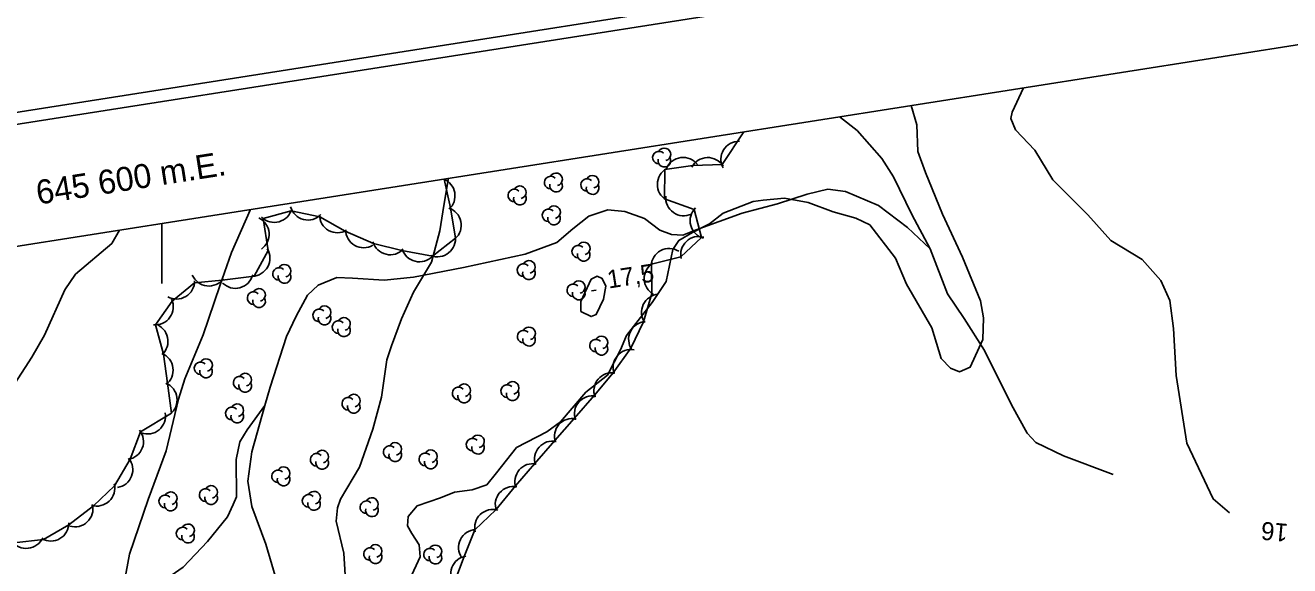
# Model space of a CAD drawing. Extents: x 643342 to 646936, y 5873857 to 5876103.
# Drawn here: x 645577.3 to 645787.4, y 5875855.9 to 5875945.7 of the extents above; entities that cross this region are included whole.
import ezdxf

# ---------------------------------------------------------------- set-up
doc = ezdxf.new("R2010")
doc.units = 0
for name, color, linetype in [('Niveau 2', 7, 'Continuous'), ('Niveau 22', 7, 'Continuous'), ('Niveau 3', 7, 'Continuous'), ('Niveau 44', 7, 'Continuous'), ('Niveau 60', 7, 'Continuous'), ('Niveau 61', 7, 'Continuous')]:
    doc.layers.add(name, color=color, linetype=linetype)

msp = doc.modelspace()

# ---------------------------------------------------------------- linework, layer by layer
at = {"layer": 'Niveau 2'}
for points in [[(645777.42, 5875864.63), (645774.74, 5875866.96), (645770.35, 5875876.26), (645768.55, 5875887.46), (645768.12, 5875895.3), (645767.5, 5875899.94), (645766.03, 5875903.27), (645762.91, 5875906.77), (645757.73, 5875909.93), (645753.88, 5875914.23), (645748.06, 5875920), (645745.07, 5875924.96), (645741.85, 5875928.33), (645741.12, 5875930.23), (645741.3, 5875931.29), (645743.2, 5875935.31)], [(645724.52, 5875932.37), (645725.46, 5875929.2), (645725.64, 5875924.76), (645726.9, 5875921.24), (645729.74, 5875914.3), (645733.08, 5875907.18), (645736.08, 5875899.9), (645736.56, 5875897.05), (645736.43, 5875893.45), (645734.36, 5875888.88), (645732.58, 5875888.11), (645731.06, 5875888.7), (645729.54, 5875890.34), (645727.94, 5875895.44), (645723.78, 5875902.66), (645721.92, 5875906.98), (645717.65, 5875912.56), (645715.32, 5875913.64), (645711.59, 5875914.7), (645707.41, 5875916.28), (645703.49, 5875916.97), (645699.91, 5875916.64), (645698.25, 5875916.41), (645693.28, 5875914.49), (645691.02, 5875912.69), (645688.21, 5875911.29), (645685.9, 5875909.94), (645684.9, 5875908.45), (645683.79, 5875903.11), (645681.48, 5875899.62), (645677.24, 5875894.13), (645676.21, 5875891.76), (645674.04, 5875887.53), (645670.44, 5875884.71), (645666.25, 5875879.8), (645663.99, 5875878.11), (645658.96, 5875875.49)], [(645630.67, 5875850.67), (645630.25, 5875857.94), (645628.98, 5875863.26), (645629.16, 5875865.48), (645629.7, 5875866.93), (645632.86, 5875872.26), (645635.04, 5875878.58), (645636.51, 5875883.9), (645637.37, 5875890.08), (645638.17, 5875892.42), (645639.84, 5875896.89), (645641.82, 5875901.33), (645644.83, 5875906.35), (645646.2, 5875911.53), (645646.85, 5875915.77), (645647.56, 5875920.02), (645647.58, 5875920.27)], [(645614.72, 5875915.1), (645614.66, 5875914.97), (645611.58, 5875907.96), (645609.62, 5875902.38), (645606.87, 5875894.24), (645603.8, 5875886.95), (645602.74, 5875883.57), (645600.71, 5875874.97), (645597.72, 5875866.87), (645594.59, 5875857.78), (645593.31, 5875850.92), (645591.63, 5875844.14), (645589.34, 5875839.73), (645586.54, 5875833.95), (645582.77, 5875826.87), (645580.21, 5875821.57), (645574.87, 5875814.77)], [(645572.67, 5875881.8), (645578.37, 5875890.54), (645580.5, 5875894.19), (645583.89, 5875901.76), (645585.66, 5875904.33), (645591.68, 5875909.46), (645592.93, 5875911.67)], [(645673.39, 5875900.16), (645672.2, 5875897.65), (645671.37, 5875897.28), (645669.64, 5875898.14), (645669.64, 5875899.82), (645671.34, 5875903.48), (645672.34, 5875903.99), (645673.19, 5875903.61), (645673.79, 5875902.34), (645673.39, 5875900.16)], [(645658.96, 5875875.49), (645655.63, 5875871.31), (645653.98, 5875869.28), (645651.56, 5875868.5), (645648.63, 5875868.07), (645646.28, 5875867.12), (645642.4, 5875865.84), (645640.9, 5875864.06), (645640.84, 5875862.49), (645641.55, 5875861.23), (645642.75, 5875859.32), (645642.9, 5875857.36), (645641.2, 5875853.64)]]:
    msp.add_lwpolyline(points, dxfattribs=at)
at = {"layer": 'Niveau 22'}
for points in [[(645727.68, 5875908.55), (645724.62, 5875914.25), (645721.61, 5875920.54), (645719.66, 5875923.57), (645715.55, 5875928.23), (645712.76, 5875930.37), (645712.67, 5875930.51)], [(645660.36, 5875907.67), (645665.62, 5875909.62), (645668.29, 5875911.87), (645670.97, 5875914.01), (645674.12, 5875915.04), (645676.95, 5875914.76), (645680.21, 5875913.6), (645682.75, 5875911.67), (645684.69, 5875910.95), (645686.57, 5875910.8), (645688.8, 5875911.73), (645696.42, 5875914.51), (645702.31, 5875916.06), (645707.26, 5875917.63), (645710.66, 5875918.45), (645713.62, 5875918.07), (645719.1, 5875915.75), (645723.92, 5875912.09), (645727.68, 5875908.55), (645730.58, 5875901.09), (645733.36, 5875896.98), (645736.73, 5875891.66), (645741.2, 5875882.62), (645743.81, 5875877.9), (645745.27, 5875876.32), (645749.82, 5875874.13), (645758.08, 5875871.05)], [(645619.26, 5875852.7), (645617.26, 5875859.46), (645614.96, 5875865.72), (645614.28, 5875869.94), (645614.93, 5875874.77), (645617.11, 5875882.48), (645617.98, 5875885.54), (645620.7, 5875893.95), (645622.32, 5875897.38), (645624.17, 5875900.82), (645625.97, 5875902.52), (645629.09, 5875903.78), (645631.67, 5875903.7), (645636.95, 5875903.34), (645641.79, 5875903.85), (645650.12, 5875905.43), (645660.36, 5875907.67)], [(645617.11, 5875882.48), (645614.16, 5875878.43), (645612.97, 5875876.48), (645612.32, 5875873.54), (645612.42, 5875867.32), (645611.85, 5875866.01), (645610.89, 5875863.97), (645607.6, 5875859.89), (645603.53, 5875855.62), (645598.8, 5875852.34), (645595.15, 5875849.61), (645592.92, 5875847.69), (645589.33, 5875843.11), (645586.08, 5875839.84), (645580.78, 5875833.84), (645577.57, 5875829.99), (645575.16, 5875826.21)]]:
    msp.add_lwpolyline(points, dxfattribs=at)
at = {"layer": 'Niveau 3'}
msp.add_line((645671.41, 5875901.54), (645672.2, 5875901.66), dxfattribs=at)
at = {"layer": 'Niveau 44'}
for points in [[(645696.71, 5875928), (645693.09, 5875922.58), (645688.24, 5875922.41), (645683.61, 5875921.72), (645683.54, 5875916.86), (645688.46, 5875915.12), (645689.7, 5875910.43), (645686.25, 5875907.23), (645681.35, 5875905.98), (645681.44, 5875901.12), (645680.02, 5875896.43), (645677.93, 5875892.05), (645674.99, 5875887.95), (645671.9, 5875884.2), (645668.52, 5875880.33), (645665.32, 5875876.69), (645661.91, 5875872.82), (645658.75, 5875869.14), (645655.51, 5875865.16), (645652.01, 5875861.8), (645650.21, 5875857.38), (645648.51, 5875852.84)], [(645575.41, 5875859.65), (645580.34, 5875860.2), (645584.52, 5875862.65), (645588.62, 5875865.81), (645592.14, 5875869.15), (645594.73, 5875873.6), (645596.45, 5875878.13), (645601.59, 5875881.25), (645600.93, 5875886.21), (645600.29, 5875891.02), (645598.92, 5875895.91), (645601.73, 5875899.86), (645605.43, 5875902.91), (645610.01, 5875903.35), (645615.35, 5875904.02), (645617.65, 5875908.29), (645616.8, 5875913.61), (645621.49, 5875914.89), (645626.22, 5875913.9), (645630.43, 5875911.49), (645635.17, 5875909.42), (645639.89, 5875908.28), (645644.99, 5875907.33), (645648.79, 5875910.35), (645647.94, 5875915.36), (645646.92, 5875920.16)]]:
    msp.add_lwpolyline(points, dxfattribs=at)
for centre, radius, start, end in [((645682.61, 5875923.72), 1.05, 44.1154, 269.804), ((645683.51, 5875924.25), 1.05, 282.2692, 149.7263), ((645695.9, 5875923.43), 3, 88.5926, 208.5705), ((645695.9, 5875923.43), 3, 88.5926, 208.5705), ((645695.9, 5875923.43), 3, 88.5926, 208.5705), ((645683.51, 5875923.2), 1.05, 166.9369, 29.6212), ((645686.6, 5875920.75), 3, 37.047, 157.025), ((645686.6, 5875920.75), 3, 37.047, 157.025), ((645686.6, 5875920.75), 3, 37.047, 157.025), ((645690.73, 5875920.73), 3, 32.0038, 151.9818), ((645690.73, 5875920.73), 3, 32.0038, 151.9818), ((645690.73, 5875920.73), 3, 32.0038, 151.9818), ((645664.61, 5875919.57), 1.05, 44.1154, 269.804), ((645665.51, 5875920.1), 1.05, 282.2692, 149.7263), ((645671.57, 5875919.7), 1.05, 282.2692, 149.7263), ((645685.34, 5875919.26), 3, 119.1398, 239.1177), ((645685.34, 5875919.26), 3, 119.1398, 239.1177), ((645685.34, 5875919.26), 3, 119.1398, 239.1177), ((645645.71, 5875917.37), 3, 311.9892, 68.0977), ((645645.71, 5875917.37), 3, 311.9892, 68.0977), ((645645.71, 5875917.37), 3, 311.9892, 68.0977), ((645658.59, 5875917.43), 1.05, 44.1154, 269.804), ((645659.49, 5875917.96), 1.05, 282.2692, 149.7263), ((645665.51, 5875919.05), 1.05, 166.9369, 29.6212), ((645670.67, 5875919.17), 1.05, 44.1154, 269.804), ((645671.57, 5875918.65), 1.05, 166.9369, 29.6212), ((645659.49, 5875916.91), 1.05, 166.9369, 29.6212), ((645686.73, 5875917.05), 3, 174.9327, 294.9107), ((645686.73, 5875917.05), 3, 174.9327, 294.9107), ((645686.73, 5875917.05), 3, 174.9327, 294.9107), ((645618.68, 5875915.95), 3, 225.2728, 345.2508), ((645618.68, 5875915.95), 3, 225.2728, 345.2508), ((645618.68, 5875915.95), 3, 225.2728, 345.2508), ((645624.28, 5875916.34), 3, 195.6082, 315.5862), ((645624.28, 5875916.34), 3, 195.6082, 315.5862), ((645624.28, 5875916.34), 3, 195.6082, 315.5862), ((645629.2, 5875914.22), 3, 180.1271, 300.105), ((645629.2, 5875914.22), 3, 180.1271, 300.105), ((645629.2, 5875914.22), 3, 180.1271, 300.105), ((645646.75, 5875912.48), 3, 311.9892, 71.9671), ((645646.75, 5875912.48), 3, 311.9892, 71.9671), ((645646.75, 5875912.48), 3, 311.9892, 71.9671), ((645664.27, 5875914.12), 1.05, 44.1154, 269.804), ((645665.17, 5875913.6), 1.05, 166.9369, 29.6212), ((645665.17, 5875914.65), 1.05, 282.2692, 149.7263), ((645690.79, 5875913.22), 3, 134.8116, 254.7896), ((645690.79, 5875913.22), 3, 134.8116, 254.7896), ((645690.79, 5875913.22), 3, 134.8116, 254.7896), ((645614.82, 5875910.97), 3, 304.7353, 64.7133), ((645614.82, 5875910.97), 3, 304.7353, 64.7133), ((645614.82, 5875910.97), 3, 304.7353, 64.7133), ((645633.54, 5875911.73), 3, 180.1271, 300.105), ((645633.54, 5875911.73), 3, 180.1271, 300.105), ((645633.54, 5875911.73), 3, 180.1271, 300.105), ((645645.79, 5875910.22), 3, 248.4976, 8.4756), ((645645.79, 5875910.22), 3, 248.4976, 8.4756), ((645645.79, 5875910.22), 3, 248.4976, 8.4756), ((645689.22, 5875907.61), 3, 73.2812, 193.2592), ((645689.22, 5875907.61), 3, 73.2812, 193.2592), ((645689.22, 5875907.61), 3, 73.2812, 193.2592), ((645614.95, 5875906.99), 3, 271.6172, 31.5951), ((645614.95, 5875906.99), 3, 271.6172, 31.5951), ((645614.95, 5875906.99), 3, 271.6172, 31.5951), ((645637.95, 5875910.56), 3, 196.3844, 316.3623), ((645637.95, 5875910.56), 3, 196.3844, 316.3623), ((645637.95, 5875910.56), 3, 196.3844, 316.3623), ((645642.8, 5875909.39), 3, 196.3844, 316.3623), ((645642.8, 5875909.39), 3, 196.3844, 316.3623), ((645642.8, 5875909.39), 3, 196.3844, 316.3623), ((645669.2, 5875908.08), 1.05, 44.1154, 269.804), ((645670.1, 5875907.56), 1.05, 166.9369, 29.6212), ((645670.1, 5875908.61), 1.05, 282.2692, 149.7263), ((645684.32, 5875905.61), 3, 58.2903, 178.2682), ((645684.32, 5875905.61), 3, 58.2903, 178.2682), ((645684.32, 5875905.61), 3, 58.2903, 178.2682), ((645620.37, 5875904.91), 1.05, 282.2692, 149.7263), ((645660.1, 5875905.01), 1.05, 44.1154, 269.804), ((645661, 5875905.54), 1.05, 282.2692, 149.7263), ((645683.16, 5875903.59), 3, 121.1152, 241.0932), ((645683.16, 5875903.59), 3, 121.1152, 241.0932), ((645683.16, 5875903.59), 3, 121.1152, 241.0932), ((645607.8, 5875905.37), 3, 203.6201, 323.598), ((645607.8, 5875905.37), 3, 203.6201, 323.598), ((645607.8, 5875905.37), 3, 203.6201, 323.598), ((645612.2, 5875904.98), 3, 225.0216, 344.9996), ((645612.2, 5875904.98), 3, 225.0216, 344.9996), ((645612.2, 5875904.98), 3, 225.0216, 344.9996), ((645619.47, 5875904.38), 1.05, 44.1154, 269.804), ((645620.37, 5875903.86), 1.05, 166.9369, 29.6212), ((645661, 5875904.49), 1.05, 166.9369, 29.6212), ((645602.44, 5875903.2), 3, 240.421, 0.3989), ((645602.44, 5875903.2), 3, 240.421, 0.3989), ((645602.44, 5875903.2), 3, 240.421, 0.3989), ((645615.25, 5875900.36), 1.05, 44.1154, 269.804), ((645616.15, 5875900.89), 1.05, 282.2692, 149.7263), ((645668.38, 5875901.65), 1.05, 44.1154, 269.804), ((645669.28, 5875901.13), 1.05, 166.9369, 29.6212), ((645669.28, 5875902.18), 1.05, 282.2692, 149.7263), ((645598.89, 5875898.91), 3, 264.5673, 24.5452), ((645598.89, 5875898.91), 3, 264.5673, 24.5452), ((645598.89, 5875898.91), 3, 264.5673, 24.5452), ((645616.15, 5875899.84), 1.05, 166.9369, 29.6212), ((645682.72, 5875898), 3, 94.5871, 214.565), ((645682.72, 5875898), 3, 94.5871, 214.565), ((645682.72, 5875898), 3, 94.5871, 214.565), ((645626.14, 5875897.49), 1.05, 44.1154, 269.804), ((645627.04, 5875896.97), 1.05, 166.9369, 29.6212), ((645627.04, 5875898.02), 1.05, 282.2692, 149.7263), ((645598.01, 5875893.18), 3, 312.1973, 72.1753), ((645598.01, 5875893.18), 3, 312.1973, 72.1753), ((645598.01, 5875893.18), 3, 312.1973, 72.1753), ((645629.36, 5875895.53), 1.05, 44.1154, 269.804), ((645630.26, 5875895.01), 1.05, 166.9369, 29.6212), ((645630.26, 5875896.06), 1.05, 282.2692, 149.7263), ((645661.02, 5875894.48), 1.05, 282.2692, 149.7263), ((645680.57, 5875893.48), 3, 94.5871, 214.565), ((645680.57, 5875893.48), 3, 94.5871, 214.565), ((645680.57, 5875893.48), 3, 94.5871, 214.565), ((645660.12, 5875893.95), 1.05, 44.1154, 269.804), ((645661.02, 5875893.43), 1.05, 166.9369, 29.6212), ((645672.15, 5875892.45), 1.05, 44.1154, 269.804), ((645673.05, 5875892.98), 1.05, 282.2692, 149.7263), ((645598.86, 5875888.38), 3, 307.6118, 67.5897), ((645598.86, 5875888.38), 3, 307.6118, 67.5897), ((645598.86, 5875888.38), 3, 307.6118, 67.5897), ((645673.05, 5875891.93), 1.05, 166.9369, 29.6212), ((645677.98, 5875888.81), 3, 80.4959, 200.4738), ((645677.98, 5875888.81), 3, 80.4959, 200.4738), ((645677.98, 5875888.81), 3, 80.4959, 200.4738), ((645606.43, 5875888.68), 1.05, 44.1154, 269.804), ((645607.33, 5875889.21), 1.05, 282.2692, 149.7263), ((645607.33, 5875888.16), 1.05, 166.9369, 29.6212), ((645612.93, 5875886.27), 1.05, 44.1154, 269.804), ((645613.83, 5875886.8), 1.05, 282.2692, 149.7263), ((645674.8, 5875884.95), 3, 80.4959, 200.4738), ((645674.8, 5875884.95), 3, 80.4959, 200.4738), ((645674.8, 5875884.95), 3, 80.4959, 200.4738), ((645599.52, 5875883.43), 3, 307.6118, 67.5897), ((645599.52, 5875883.43), 3, 307.6118, 67.5897), ((645599.52, 5875883.43), 3, 307.6118, 67.5897), ((645613.83, 5875885.75), 1.05, 166.9369, 29.6212), ((645649.33, 5875884.5), 1.05, 44.1154, 269.804), ((645650.23, 5875885.03), 1.05, 282.2692, 149.7263), ((645657.39, 5875884.9), 1.05, 44.1154, 269.804), ((645658.29, 5875884.38), 1.05, 166.9369, 29.6212), ((645658.29, 5875885.43), 1.05, 282.2692, 149.7263), ((645612.52, 5875881.71), 1.05, 282.2692, 149.7263), ((645630.99, 5875882.79), 1.05, 44.1154, 269.804), ((645631.89, 5875882.27), 1.05, 166.9369, 29.6212), ((645631.89, 5875883.32), 1.05, 282.2692, 149.7263), ((645650.23, 5875883.98), 1.05, 166.9369, 29.6212), ((645671.55, 5875881.09), 3, 78.6396, 198.6176), ((645671.55, 5875881.09), 3, 78.6396, 198.6176), ((645671.55, 5875881.09), 3, 78.6396, 198.6176), ((645597.6, 5875880.76), 3, 249.807, 9.7849), ((645597.6, 5875880.76), 3, 249.807, 9.7849), ((645597.6, 5875880.76), 3, 249.807, 9.7849), ((645611.62, 5875881.18), 1.05, 44.1154, 269.804), ((645612.52, 5875880.66), 1.05, 166.9369, 29.6212), ((645593.94, 5875876.49), 3, 279.1441, 39.122), ((645593.94, 5875876.49), 3, 279.1441, 39.122), ((645593.94, 5875876.49), 3, 279.1441, 39.122), ((645668.24, 5875877.34), 3, 78.6396, 198.6176), ((645668.24, 5875877.34), 3, 78.6396, 198.6176), ((645668.24, 5875877.34), 3, 78.6396, 198.6176), ((645638.77, 5875875.29), 1.05, 282.2692, 149.7263), ((645651.63, 5875875.99), 1.05, 44.1154, 269.804), ((645652.53, 5875876.52), 1.05, 282.2692, 149.7263), ((645664.94, 5875873.59), 3, 78.6396, 198.6176), ((645664.94, 5875873.59), 3, 78.6396, 198.6176), ((645664.94, 5875873.59), 3, 78.6396, 198.6176), ((645625.73, 5875873.47), 1.05, 44.1154, 269.804), ((645626.63, 5875874), 1.05, 282.2692, 149.7263), ((645637.87, 5875874.76), 1.05, 44.1154, 269.804), ((645638.77, 5875874.24), 1.05, 166.9369, 29.6212), ((645643.79, 5875873.54), 1.05, 44.1154, 269.804), ((645644.69, 5875874.07), 1.05, 282.2692, 149.7263), ((645652.53, 5875875.47), 1.05, 166.9369, 29.6212), ((645592.16, 5875871.82), 3, 279.1441, 39.122), ((645592.16, 5875871.82), 3, 279.1441, 39.122), ((645592.16, 5875871.82), 3, 279.1441, 39.122), ((645620.21, 5875871.25), 1.05, 282.2692, 149.7263), ((645626.63, 5875872.95), 1.05, 166.9369, 29.6212), ((645644.69, 5875873.02), 1.05, 166.9369, 29.6212), ((645661.67, 5875869.83), 3, 79.3725, 199.3504), ((645661.67, 5875869.83), 3, 79.3725, 199.3504), ((645661.67, 5875869.83), 3, 79.3725, 199.3504), ((645619.31, 5875870.72), 1.05, 44.1154, 269.804), ((645620.21, 5875870.2), 1.05, 166.9369, 29.6212), ((645589.17, 5875868.76), 3, 253.4501, 13.428), ((645589.17, 5875868.76), 3, 253.4501, 13.428), ((645589.17, 5875868.76), 3, 253.4501, 13.428), ((645601.46, 5875867.08), 1.05, 282.2692, 149.7263), ((645607.28, 5875867.6), 1.05, 44.1154, 269.804), ((645608.18, 5875868.13), 1.05, 282.2692, 149.7263), ((645625.28, 5875867.17), 1.05, 282.2692, 149.7263), ((645658.41, 5875866.04), 3, 79.3725, 199.3504), ((645658.41, 5875866.04), 3, 79.3725, 199.3504), ((645658.41, 5875866.04), 3, 79.3725, 199.3504), ((645585.54, 5875865.32), 3, 253.4501, 13.428), ((645585.54, 5875865.32), 3, 253.4501, 13.428), ((645585.54, 5875865.32), 3, 253.4501, 13.428), ((645600.56, 5875866.55), 1.05, 44.1154, 269.804), ((645601.46, 5875866.03), 1.05, 166.9369, 29.6212), ((645608.18, 5875867.08), 1.05, 166.9369, 29.6212), ((645624.38, 5875866.64), 1.05, 44.1154, 269.804), ((645625.28, 5875866.12), 1.05, 166.9369, 29.6212), ((645633.99, 5875865.58), 1.05, 44.1154, 269.804), ((645634.89, 5875866.11), 1.05, 282.2692, 149.7263), ((645634.89, 5875865.06), 1.05, 166.9369, 29.6212), ((645654.98, 5875862.21), 3, 73.8579, 193.8358), ((645654.98, 5875862.21), 3, 73.8579, 193.8358), ((645654.98, 5875862.21), 3, 73.8579, 193.8358), ((645581.54, 5875862.95), 3, 240.3956, 0.3735), ((645581.54, 5875862.95), 3, 240.3956, 0.3735), ((645581.54, 5875862.95), 3, 240.3956, 0.3735), ((645603.44, 5875861.2), 1.05, 44.1154, 269.804), ((645604.34, 5875861.73), 1.05, 282.2692, 149.7263), ((645652.31, 5875858.88), 3, 93.841, 213.8189), ((645652.31, 5875858.88), 3, 93.841, 213.8189), ((645652.31, 5875858.88), 3, 93.841, 213.8189), ((645577.46, 5875861.73), 3, 216.1044, 336.0824), ((645577.46, 5875861.73), 3, 216.1044, 336.0824), ((645577.46, 5875861.73), 3, 216.1044, 336.0824), ((645604.34, 5875860.68), 1.05, 166.9369, 29.6212), ((645635.5, 5875858.33), 1.05, 282.2692, 149.7263), ((645634.6, 5875857.8), 1.05, 44.1154, 269.804), ((645635.5, 5875857.28), 1.05, 166.9369, 29.6212), ((645644.56, 5875857.7), 1.05, 44.1154, 269.804), ((645645.46, 5875857.18), 1.05, 166.9369, 29.6212), ((645645.46, 5875858.23), 1.05, 282.2692, 149.7263), ((645651.01, 5875854.49), 3, 99.4568, 219.4347), ((645651.01, 5875854.49), 3, 99.4568, 219.4347), ((645651.01, 5875854.49), 3, 99.4568, 219.4347)]:
    msp.add_arc(centre, radius, start, end, dxfattribs=at)
at = {"layer": 'Niveau 60'}
msp.add_line((645600, 5875912.78), (645600, 5875902.78), dxfattribs=at)
for points in [[(643342.09, 5875579.85), (646664.86, 5876102.57), (646935.9, 5874379.74), (643613.15, 5873856.99), (643342.1, 5875579.83)], [(643342.09, 5875579.85), (646664.86, 5876102.57), (646935.9, 5874379.74), (643613.15, 5873856.99), (643342.1, 5875579.83)], [(643342.09, 5875579.85), (646664.86, 5876102.57), (646935.9, 5874379.74), (643613.15, 5873856.99), (643342.1, 5875579.83)], [(643344.38, 5875578.18), (646663.19, 5876100.29), (646933.6, 5874381.38), (643614.81, 5873859.28), (643344.38, 5875578.18)], [(643344.38, 5875578.18), (646663.19, 5876100.29), (646933.6, 5874381.38), (643614.81, 5873859.28), (643344.38, 5875578.18)], [(643344.38, 5875578.18), (646663.19, 5876100.29), (646933.6, 5874381.38), (643614.81, 5873859.28), (643344.38, 5875578.18)]]:
    msp.add_lwpolyline(points, dxfattribs=at)
msp.add_lwpolyline([(643367.26, 5875561.52), (646133.22, 5875996.67), (646397.42, 5874317.29), (643631.46, 5873882.15)], close=True, dxfattribs=at)

# ---------------------------------------------------------------- texts
at = {"layer": 'Niveau 2'}
msp.add_text('16', height=3, rotation=174.734, dxfattribs=at).set_placement((645787.28, 5875862.78))
at = {"layer": 'Niveau 3'}
msp.add_text('17,5 ', height=3, rotation=8.9405, dxfattribs=at).set_placement((645674.26, 5875901.94))
at = {"layer": 'Niveau 61'}
msp.add_text('645 600 m.E.', height=3.9998, rotation=8.9407, dxfattribs=at).set_placement((645579.42, 5875915.9))

doc.saveas('drawing.dxf')
